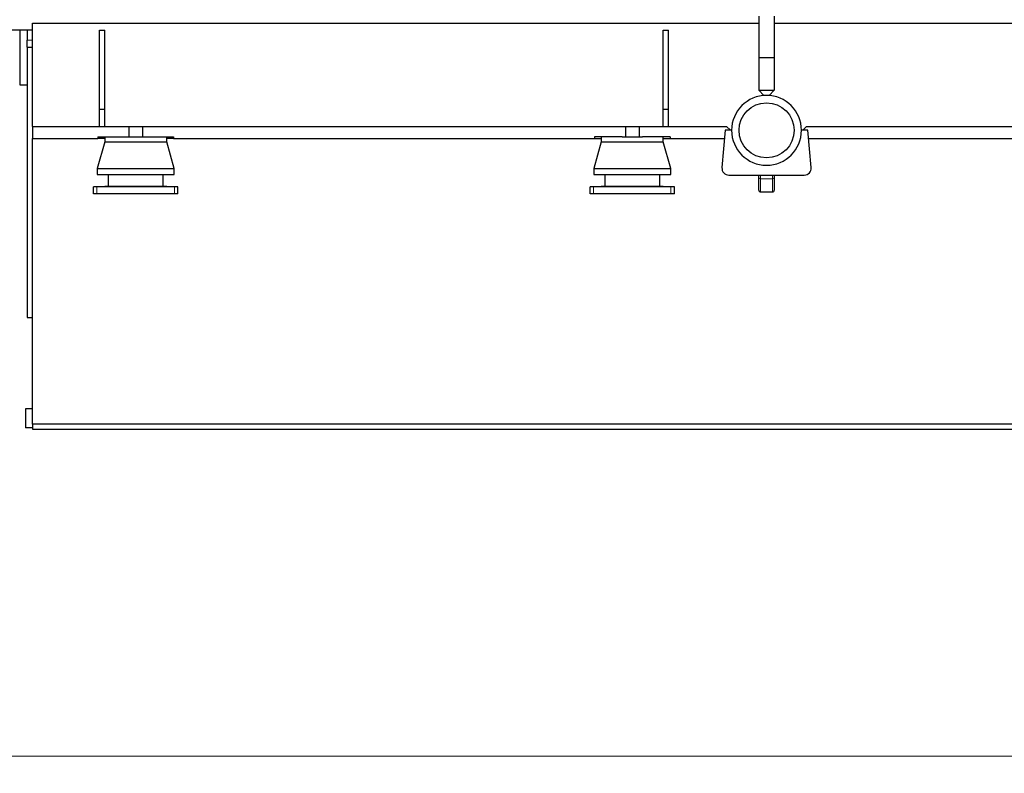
# Model space of a CAD drawing. Header units: millimetres. Extents: x 0 to 29700, y -16 to 21000.
# Tile 299 of 357: x 18906 to 21765, y 14094 to 16284. Entities that reach past the tile are written whole.
import ezdxf

# ---------------------------------------------------------------- set-up
doc = ezdxf.new("R2010")
doc.units = ezdxf.units.MM
doc.layers.add('1', color=7, linetype='Continuous', true_color=0xffffff)
doc.layers.add('254', color=7, linetype='Continuous', true_color=0xffffff)
doc.styles.add('latin_extended', font='simplex.shx')
doc.dimstyles.get("Standard").update_dxf_attribs({"dimtxt": 0.18, "dimasz": 0.18, "dimexe": 0.18, "dimexo": 0.0625, "dimgap": 0.09, "dimtad": 0, "dimtih": 1, "dimtoh": 1, "dimdec": 4, "dimzin": 0, "dimdsep": 46, "dimtxsty": 'Standard', "dimcen": 0.09, "dimadec": 0, "dimazin": 0, "dimtfac": 1, "dimtdec": 4, "dimtofl": 0, "dimtmove": 0, "dimatfit": 3, "dimfxl": 1, "dimtolj": 1, "dimtzin": 0, "dimarcsym": 0})

# ---------------------------------------------------------------- blocks, each defined once
blk = doc.blocks.new('_U4')
at = {"layer": '254', "color": 3, "linetype": 'Continuous', "lineweight": 13, "transparency": 16777216}
for p, q in [((28056.5, 18872.7), (28056.5, 14093.8)), ((18213, 16851.6), (18213, 14093.8)), ((18388, 14143.8), (27881.5, 14143.8))]:
    blk.add_line(p, q, dxfattribs=at)
at = {"layer": '254', "color": 3, "transparency": 16777216}
for points in [[(18388, 14173), (18388, 14114.6), (18213, 14143.8)], [(27881.5, 14114.6), (27881.5, 14173), (28056.5, 14143.8)]]:
    blk.add_solid(points, dxfattribs=at)
at = {"layer": 'Defpoints', "color": 0, "transparency": 16777216}
for p in [(28056.5, 18922.7), (18213, 16901.6), (28056.5, 14143.8)]:
    blk.add_point(p, dxfattribs=at)
at = {"layer": '254', "color": 2, "lineweight": 13, "transparency": 16777216, "insert": (22822.2, 14406.3), "char_height": 175, "attachment_point": 1, "style": 'latin_extended'}
blk.add_mtext('\\A1;9844', dxfattribs=at)

msp = doc.modelspace()

# ---------------------------------------------------------------- linework, layer by layer
at = {"layer": '1', "color": 2, "linetype": 'Continuous', "lineweight": 25}
for p, q in [((18942.987, 15973.803), (18942.987, 16273.803)), ((18942.987, 16273.803), (21052.534, 16273.803)), ((21052.487, 16293.803), (21052.487, 16173.803)), ((21097.487, 16293.803), (21097.487, 16173.803)), ((21097.588, 16273.803), (25584.418, 16273.803)), ((18942.987, 16253.803), (18862.987, 16253.803)), ((18905.987, 16253.801), (18905.987, 16094.803)), ((18927.987, 16253.803), (18927.987, 16223.803)), ((19137.987, 16023.803), (19137.987, 16253.803)), ((19137.987, 16253.803), (19152.987, 16253.803)), ((19152.987, 16023.803), (19152.987, 16253.803)), ((20774.987, 16253.803), (20789.987, 16253.803)), ((20774.987, 16023.803), (20774.987, 16253.803)), ((20789.987, 16023.803), (20789.987, 16253.803)), ((18927.987, 16203.803), (18927.987, 16223.803)), ((18927.987, 16203.803), (18927.987, 15418.803)), ((18927.987, 16203.803), (18942.987, 16203.803)), ((21052.487, 16173.803), (21052.487, 16078.803)), ((21052.487, 16173.803), (21097.487, 16173.803)), ((21097.487, 16173.803), (21097.487, 16078.803)), ((18905.987, 16094.803), (18927.986, 16094.803)), ((21067.487, 16063.803), (21052.487, 16078.803)), ((21052.487, 16078.803), (21097.487, 16078.803)), ((21097.487, 16078.803), (21082.487, 16063.803)), ((21082.487, 16063.803), (21067.487, 16063.803)), ((19137.987, 15973.803), (19137.987, 16023.803)), ((19137.987, 16023.803), (19152.987, 16023.803)), ((19152.987, 15973.803), (19152.987, 16023.803)), ((20774.987, 16023.803), (20789.987, 16023.803)), ((20774.987, 15973.803), (20774.987, 16023.803)), ((20789.987, 15973.803), (20789.987, 16023.803)), ((18942.987, 15973.803), (19222.987, 15973.803)), ((18942.987, 15973.803), (18942.987, 15938.803)), ((19222.987, 15973.803), (19222.987, 15943.803)), ((19222.989, 15973.803), (19262.984, 15973.803)), ((19262.987, 15973.803), (20664.987, 15973.803)), ((19262.987, 15973.803), (19262.987, 15943.803)), ((20664.987, 15973.803), (20664.987, 15943.803)), ((20664.989, 15973.803), (20704.984, 15973.803)), ((20704.987, 15973.803), (20958.487, 15973.803)), ((20704.987, 15973.803), (20704.987, 15943.803)), ((20954.987, 15962.303), (20945.535, 15854.043)), ((20973.487, 15962.303), (20954.987, 15962.303)), ((20969.986, 15962.303), (20958.487, 15973.803)), ((21194.987, 15962.303), (21176.487, 15962.303)), ((21191.487, 15973.803), (21179.987, 15962.303)), ((21191.487, 15973.803), (22542.987, 15973.803)), ((21204.439, 15854.043), (21194.987, 15962.303)), ((18942.987, 15108.803), (18942.987, 15938.803)), ((18942.987, 15938.803), (19132.987, 15938.803)), ((19152.987, 15928.803), (19130.987, 15851.803)), ((19132.987, 15943.803), (19132.987, 15938.803)), ((19132.987, 15943.803), (19213.406, 15943.803)), ((19152.987, 15938.803), (19132.987, 15938.803)), ((19152.987, 15943.803), (19152.987, 15928.803)), ((19152.987, 15928.803), (19332.987, 15928.803)), ((19213.408, 15943.803), (19272.574, 15943.803)), ((19272.567, 15943.803), (19352.987, 15943.803)), ((19352.987, 15938.803), (19332.986, 15938.803)), ((19332.987, 15928.803), (19332.987, 15943.803)), ((19354.987, 15851.803), (19332.987, 15928.803)), ((19352.987, 15943.803), (19352.987, 15938.803)), ((19352.987, 15938.803), (20574.987, 15938.803)), ((20594.987, 15928.803), (20572.987, 15851.803)), ((20574.987, 15943.803), (20574.987, 15938.803)), ((20655.406, 15943.803), (20574.987, 15943.803)), ((20574.987, 15938.803), (20594.987, 15938.803)), ((20594.987, 15943.803), (20594.987, 15928.803)), ((20594.987, 15928.803), (20774.987, 15928.803)), ((20655.408, 15943.803), (20714.574, 15943.803)), ((20794.987, 15943.803), (20714.567, 15943.803)), ((20774.986, 15938.803), (20794.987, 15938.803)), ((20774.987, 15928.803), (20774.987, 15943.803)), ((20796.987, 15851.803), (20774.987, 15928.803)), ((20794.987, 15943.803), (20794.987, 15938.803)), ((20794.987, 15938.803), (20952.933, 15938.803)), ((21197.045, 15938.803), (22452.987, 15938.803)), ((19130.987, 15851.803), (19354.987, 15851.803)), ((19130.987, 15851.803), (19130.987, 15833.803)), ((19354.987, 15833.803), (19354.987, 15851.803)), ((20572.987, 15851.803), (20796.987, 15851.803)), ((20572.987, 15851.803), (20572.987, 15833.803)), ((20796.987, 15833.803), (20796.987, 15851.803)), ((19130.987, 15833.803), (19354.987, 15833.803)), ((19162.987, 15833.803), (19162.987, 15799.803)), ((19322.987, 15799.803), (19322.987, 15833.803)), ((20572.987, 15833.803), (20796.987, 15833.803)), ((20604.987, 15833.803), (20604.987, 15799.803)), ((20764.987, 15799.803), (20764.987, 15833.803)), ((20965.459, 15832.303), (21184.514, 15832.303)), ((21052.487, 15826.383), (21052.487, 15832.303)), ((21052.487, 15788.779), (21052.487, 15826.383)), ((21097.487, 15832.303), (21097.487, 15826.383)), ((21097.487, 15826.383), (21097.487, 15788.779)), ((19130.487, 15797.803), (19120.487, 15797.803)), ((19120.487, 15777.803), (19120.487, 15797.803)), ((19355.487, 15797.803), (19130.487, 15797.803)), ((19152.987, 15799.803), (19332.987, 15799.803)), ((19152.987, 15799.803), (19152.987, 15797.803)), ((19332.987, 15797.803), (19332.987, 15799.803)), ((19365.487, 15797.803), (19355.487, 15797.803)), ((19365.487, 15777.803), (19365.487, 15797.803)), ((20572.487, 15797.803), (20562.487, 15797.803)), ((20562.487, 15777.803), (20562.487, 15797.803)), ((20797.487, 15797.803), (20572.487, 15797.803)), ((20594.987, 15799.803), (20774.987, 15799.803)), ((20594.987, 15799.803), (20594.987, 15797.803)), ((20774.987, 15797.803), (20774.987, 15799.803)), ((20807.487, 15797.803), (20797.487, 15797.803)), ((20807.487, 15777.803), (20807.487, 15797.803)), ((19130.487, 15777.803), (19120.487, 15777.803)), ((19355.487, 15777.803), (19130.487, 15777.803)), ((19365.487, 15777.803), (19355.487, 15777.803)), ((20572.487, 15777.803), (20562.487, 15777.803)), ((20797.487, 15777.803), (20572.487, 15777.803)), ((20807.487, 15777.803), (20797.487, 15777.803)), ((21057.487, 15783.636), (21092.487, 15783.636)), ((18927.987, 15418.803), (18942.987, 15418.803)), ((18942.987, 15152.803), (18922.987, 15152.803)), ((18922.987, 15152.803), (18922.987, 15097.803)), ((18942.987, 15108.803), (18942.987, 15093.803)), ((26842.987, 15108.803), (18942.987, 15108.803)), ((18942.987, 15097.803), (18922.987, 15097.803)), ((18942.987, 15093.803), (26842.987, 15093.803))]:
    msp.add_line(p, q, dxfattribs=at)
at = {"layer": '1', "color": 4, "linetype": 'Continuous', "lineweight": 13}
for p, q in [((18927.987, 16223.803), (18942.987, 16223.803)), ((21057.487, 15832.303), (21057.487, 15821.473)), ((21057.487, 15821.473), (21057.487, 15783.636)), ((21092.487, 15821.473), (21057.487, 15821.473)), ((21092.487, 15821.473), (21092.487, 15832.303)), ((21092.487, 15783.636), (21092.487, 15821.473)), ((19130.487, 15777.803), (19130.487, 15797.803)), ((19355.487, 15777.803), (19355.487, 15797.803)), ((20572.487, 15777.803), (20572.487, 15797.803)), ((20797.487, 15777.803), (20797.487, 15797.803))]:
    msp.add_line(p, q, dxfattribs=at)
at = {"layer": '1', "color": 2, "linetype": 'Continuous', "lineweight": 25}
msp.add_circle((21074.987, 15962.303), 80, dxfattribs=at)
for centre, radius, start, end in [((21074.987, 15962.303), 101.5, 0, 180), ((21074.987, 15962.303), 101.5, 180, 0), ((20965.459, 15852.303), 20, 175.01029, 270), ((21184.514, 15852.303), 20, 270, 4.98971)]:
    msp.add_arc(centre, radius, start, end, dxfattribs=at)
at = {"layer": '1', "color": 4, "linetype": 'Continuous', "lineweight": 13}
for centre, start_param, end_param in [((21057.487, 15826.383), 3.14159265, 4.71238898), ((21092.487, 15826.383), 4.71238898, 6.28318531)]:
    msp.add_ellipse(centre, major_axis=(5, 0), ratio=0.98200645, start_param=start_param, end_param=end_param, dxfattribs=at)
at = {"layer": '1', "color": 2, "linetype": 'Continuous', "lineweight": 25}
for centre, major_axis, start_param, end_param in [((21057.487, 15787.818), (-3.536, 4.28), 0.78539816, 1.60897569), ((21057.487, 15787.766), (5, 0), 3.96517018, 4.71238898), ((21092.487, 15787.766), (5, 0), 4.71238898, 5.45960778), ((21092.487, 15787.818), (3.536, 4.28), 4.67420962, 5.49778714)]:
    msp.add_ellipse(centre, major_axis=major_axis, ratio=0.82601556, start_param=start_param, end_param=end_param, dxfattribs=at)

# ---------------------------------------------------------------- dimensions: what is measured, and where the dimension line sits
at = {"layer": '254', "color": 2, "linetype": 'Continuous', "lineweight": 13}
dim = msp.add_linear_dim(base=(28056.493, 14143.803), p1=(18212.987, 16901.584), p2=(28056.493, 18922.663), dimstyle='Standard', override={"dimscale": 50, "dimtxt": 3.5, "dimasz": 3.5, "dimexe": 1, "dimexo": 1, "dimgap": 1.75, "dimtad": 1, "dimtih": 1, "dimtoh": 0, "dimdec": 0, "dimlfac": 1, "dimzin": 8, "dimdsep": 46, "dimlunit": 2, "dimtxsty": 'latin_extended', "dimsah": 1, "dimse1": 0, "dimse2": 0, "dimsd1": 0, "dimsd2": 0, "dimclrd": 3, "dimclre": 3, "dimclrt": 2, "dimtol": 0, "dimtm": -0.1, "dimtfac": 0.714286, "dimtdec": 3, "dimtofl": 1, "dimtmove": 0, "dimtzin": 8, "dimlwd": 13, "dimlwe": 13}, dxfattribs=at)
dim.commit()
dim.dimension.update_dxf_attribs({"geometry": '_U4', "text_midpoint": (23134.74, 14143.803), "dimtype": 160})

doc.saveas('drawing.dxf')
